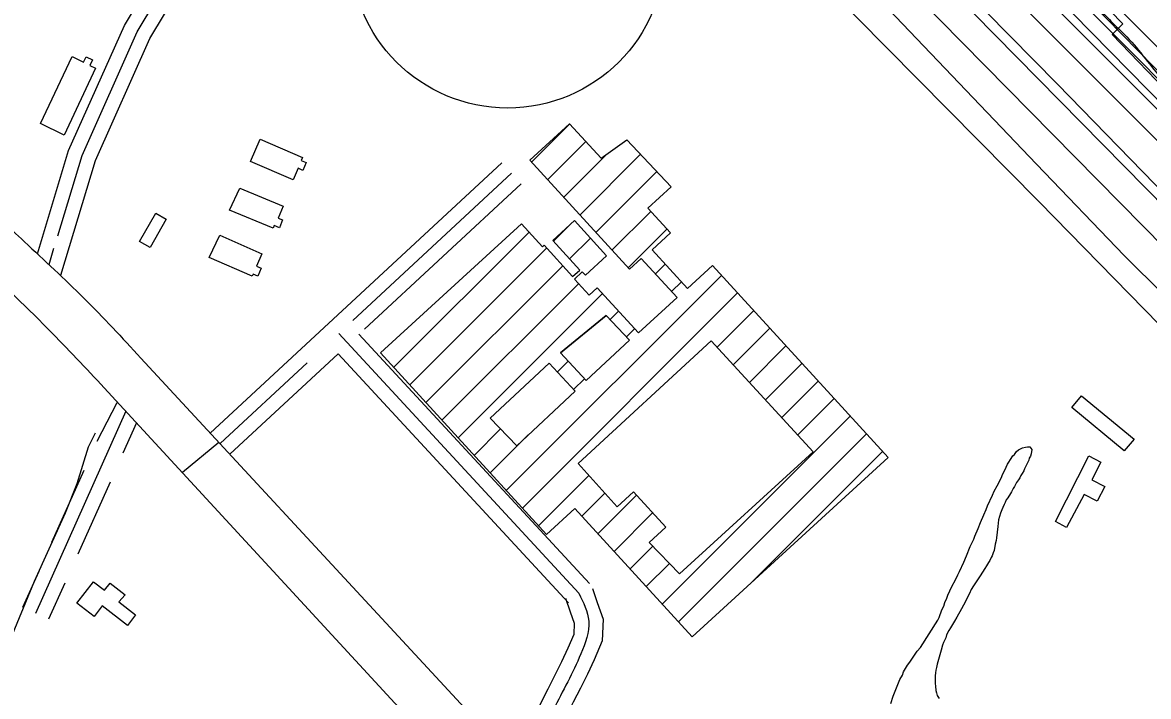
# Model space of a CAD drawing. Extents: x 3887375 to 3925618, y 296674 to 322633.
# Drawn here: x 3894247 to 3895428, y 308942 to 309649 of the extents above; entities that cross this region are included whole.
import ezdxf

# ---------------------------------------------------------------- set-up
doc = ezdxf.new("R2010")
doc.units = 0
for name, color, linetype in [('V-BLDG-OTLN', 7, 'Continuous'), ('V-LEVE-TOET', 7, 'Continuous'), ('V-RIVR-EDGE', 7, 'Continuous'), ('V-ROAD-CNTR', 7, 'Continuous'), ('V-ROAD-IDEN', 7, 'Continuous'), ('V-RRAP-FSHR', 7, 'Continuous'), ('V-RRAP-RVMT', 7, 'Continuous'), ('V-SITE-VEGE', 7, 'Continuous'), ('V-SURV-LINE', 7, 'Continuous'), ('V-TOPO-DPTH', 7, 'Continuous'), ('V-TOPO-MINR', 7, 'Continuous'), ('V-TOPO-SHOR', 7, 'Continuous'), ('V-TOPO-WATR', 7, 'Continuous')]:
    doc.layers.add(name, color=color, linetype=linetype)

msp = doc.modelspace()

# ---------------------------------------------------------------- linework, layer by layer
at = {"layer": 'V-BLDG-OTLN'}
for p, q in [((3894781, 309502.3), (3894821.1, 309542.4)), ((3894797.9, 309483.8), (3894838, 309524)), ((3894814.7, 309465.4), (3894860, 309510.6)), ((3894831.6, 309446.9), (3894895.4, 309510.7)), ((3894848.5, 309428.4), (3894912.5, 309492.4)), ((3894865.4, 309409.9), (3894906.2, 309450.7)), ((3894804.1, 309419.4), (3894823.8, 309439)), ((3894882.3, 309391.5), (3894923.1, 309432.2)), ((3894636.4, 309287.1), (3894778.4, 309429)), ((3894821, 309400.9), (3894842.8, 309422.7)), ((3894653.3, 309268.6), (3894796.9, 309412.1)), ((3894856, 309400.5), (3894859.7, 309404.2)), ((3894670.2, 309250.1), (3894813.8, 309393.7)), ((3894911.1, 309385), (3894921.4, 309395.2)), ((3894687.1, 309231.6), (3894830.5, 309375)), ((3894754.6, 309157.8), (3894980.4, 309383.5)), ((3894928, 309366.5), (3894938.3, 309376.7)), ((3894704, 309213.2), (3894855.4, 309364.6)), ((3894771.5, 309139.3), (3894997.3, 309365.1)), ((3894863.4, 309337.2), (3894872.3, 309346.1)), ((3894975.7, 309308.1), (3895014.2, 309346.6)), ((3894880.6, 309319.1), (3894889.1, 309327.6)), ((3894992.6, 309289.7), (3895031.1, 309328.1)), ((3895009.6, 309271.3), (3895048, 309309.6)), ((3894808.1, 309282), (3894819.6, 309293.4)), ((3895026.5, 309252.9), (3895064.8, 309291.2)), ((3894825.2, 309263.7), (3894836.6, 309275.1)), ((3895043.5, 309234.5), (3895081.7, 309272.7)), ((3895060.5, 309216.1), (3895098.6, 309254.2)), ((3894918.2, 309038.5), (3895115.5, 309235.8)), ((3894720.9, 309194.7), (3894748.6, 309222.4)), ((3894737.8, 309176.2), (3894777.6, 309216.1)), ((3894935.1, 309020.1), (3895132.4, 309217.3)), ((3895010, 309059.6), (3895149.3, 309198.8)), ((3894788.4, 309120.8), (3894841.2, 309173.6)), ((3894833.8, 309130.9), (3894858, 309155.1)), ((3894850.7, 309112.4), (3894891.1, 309152.8)), ((3894867.6, 309093.9), (3894908.1, 309134.4)), ((3894884.5, 309075.5), (3894908.3, 309099.3)), ((3894901.4, 309057), (3894925.7, 309081.4))]:
    msp.add_line(p, q, dxfattribs=at)
for points in [[(3894290.8, 309530.8), (3894265.9, 309542.8), (3894299.2, 309613.2), (3894311.1, 309607.4), (3894313.7, 309613), (3894320.5, 309609.7), (3894317.7, 309603.6), (3894323.7, 309600.8)], [(3894971, 309393.8), (3895155.2, 309192.3), (3894949.5, 309004.3), (3894826.6, 309138.8), (3894796.8, 309111.6), (3894622.6, 309302.2), (3894770.6, 309437.5), (3894792.5, 309413.5), (3894794.2, 309415.1), (3894824.2, 309382.2), (3894831.8, 309389.1), (3894803.3, 309420.3), (3894826, 309441.1), (3894859.8, 309404), (3894837.5, 309383.6), (3894834.3, 309387.1), (3894826.2, 309379.7), (3894841.5, 309362.9), (3894849.9, 309370.6), (3894893.2, 309323.2), (3894933.7, 309360.3), (3894896.1, 309401.3), (3894883.7, 309390), (3894779.1, 309504.3), (3894821, 309542.6), (3894854.1, 309506.4), (3894881.2, 309525.8), (3894927.5, 309476.5), (3894903, 309454.1), (3894926.9, 309428.1), (3894907.5, 309410.4), (3894944.6, 309369.8)], [(3894496.5, 309526.3), (3894540.8, 309507.4), (3894539.4, 309504.1), (3894544.7, 309501.9), (3894541.2, 309493.7), (3894536.2, 309495.9), (3894531, 309483.8), (3894486.1, 309502.9)], [(3894474.9, 309475.1), (3894520.4, 309456.2), (3894515.2, 309443.7), (3894519.9, 309441.7), (3894516.5, 309433.5), (3894511, 309435.8), (3894509.9, 309433), (3894464.1, 309452)], [(3894386.7, 309448.7), (3894397.6, 309442.4), (3894381, 309412.8), (3894369.8, 309419.2)], [(3894453.9, 309425.6), (3894498.2, 309406.3), (3894492.5, 309393.2), (3894497.5, 309391.1), (3894493.8, 309382.7), (3894488.9, 309384.9), (3894487.9, 309382.7), (3894442.9, 309402.4)], [(3894838.4, 309273.1), (3894811.4, 309302.2), (3894859.2, 309341.6), (3894883.9, 309315.7)], [(3894838.4, 309273.1), (3894883.9, 309315.7), (3894859.2, 309341.6), (3894811.4, 309302.2)], [(3894829.8, 309186.2), (3894969.4, 309314.9), (3895076.7, 309198.5), (3894936.3, 309070.5), (3894904.4, 309103.3), (3894921.9, 309119.4), (3894887.9, 309156.3), (3894871, 309140.7)], [(3894829.8, 309186.2), (3894871, 309140.7), (3894887.9, 309156.3), (3894921.9, 309119.4), (3894904.4, 309103.3), (3894936.3, 309070.5), (3895076.7, 309198.5), (3894969.4, 309314.9)], [(3894765.5, 309204.8), (3894737.8, 309233.7), (3894799.4, 309291.3), (3894826.8, 309262)], [(3894765.5, 309204.8), (3894826.8, 309262), (3894799.4, 309291.3), (3894737.8, 309233.7)], [(3895413.4, 309211.7), (3895402.9, 309199.5), (3895347.8, 309244.8), (3895358.1, 309257.2)], [(3895330.8, 309125.3), (3895365.9, 309194.1), (3895378.5, 309187.7), (3895369, 309169), (3895382.5, 309162.1), (3895374.6, 309146.7), (3895360.7, 309153.8), (3895342.5, 309119)], [(3894348.2, 309040.9), (3894365.7, 309027.4), (3894357, 309016.3), (3894330.7, 309036.7), (3894322.2, 309025.8), (3894304.1, 309039.7), (3894321.5, 309062.1), (3894333.1, 309053.1), (3894338.9, 309060.6), (3894354.7, 309048.4)]]:
    msp.add_lwpolyline(points, close=True, dxfattribs=at)
at = {"layer": 'V-LEVE-TOET'}
for points in [[(3895985.9, 308912.8), (3895925.8, 308973.8), (3895847.7, 309054.5), (3895772.6, 309133.1), (3895690.7, 309216.7), (3895618.4, 309289.2), (3895543, 309367.7), (3895460.5, 309452.9), (3895332.9, 309584.1), (3895233, 309685.8), (3895151.9, 309770), (3895062.8, 309860.1), (3894995.2, 309926.1), (3894860.7, 310057.7), (3894749.2, 310166.8), (3894652.7, 310266.8), (3894541.8, 310379.2), (3894489.5, 310431.8), (3894468.5, 310453.1), (3894439.7, 310477.2), (3894330, 310562.6), (3894227.8, 310647.6)], [(3894211.1, 310567.7), (3894294.2, 310501), (3894396.7, 310409.1), (3894440.6, 310374.7), (3894462.7, 310356.1), (3894506.8, 310315.9), (3894582.3, 310236.4), (3894668.5, 310145.4), (3894790.2, 310020.5), (3894900.6, 309917.3), (3895015.9, 309800.2), (3895148.4, 309670.6), (3895310.8, 309500.1), (3895403, 309404.4), (3895486.9, 309321.2), (3895578.7, 309229.8), (3895685.2, 309118.8), (3895757.9, 309043.3), (3895834.8, 308967.4), (3895918.7, 308876.2)]]:
    msp.add_lwpolyline(points, dxfattribs=at)
at = {"layer": 'V-RIVR-EDGE'}
msp.add_spline([(3894498, 310522.4), (3894530, 310496.1), (3894553.8, 310474.7), (3894579.9, 310451.3), (3894614.8, 310419.2), (3894633.2, 310400.7), (3894662.8, 310372.4), (3894685.1, 310353.4), (3894692.4, 310347.1), (3894709.8, 310328.1), (3894746.6, 310285.3), (3894785.8, 310252.2), (3894809.6, 310225.9), (3894830.4, 310205.4), (3894852.7, 310189.9), (3894866.7, 310171.8), (3894915.2, 310120.3), (3894950.1, 310083.7), (3894971.4, 310062.8), (3894999, 310039.4), (3895025.2, 310017), (3895052.8, 309992.7), (3895093, 309952.3), (3895110.9, 309932.8), (3895141.4, 309903.1), (3895188.9, 309855.9), (3895222.8, 309821.3), (3895255.8, 309784.3), (3895319.2, 309722.5), (3895350.7, 309688.4), (3895358.4, 309676.3), (3895364.7, 309669.4), (3895374.9, 309663.1), (3895389, 309650.4), (3895410.8, 309628.1), (3895448.5, 309583.3), (3895480.5, 309554.1), (3895503.8, 309527.8), (3895533.8, 309499.5), (3895577.4, 309454.8), (3895606.9, 309425.5), (3895653.5, 309378.8), (3895685.9, 309349.1), (3895719.8, 309314.5), (3895749.4, 309285.8), (3895790.6, 309242.5), (3895837.1, 309195.8), (3895863.7, 309164.1), (3895900, 309127.6), (3895944.1, 309081.4), (3895955.7, 309070.7), (3895974.6, 309054.6), (3896002.3, 309033.1), (3896032.8, 309003.9), (3896062.8, 308972.3), (3896082.7, 308950.4), (3896119.5, 308911.9), (3896139.3, 308892.5), (3896152, 308889.5), (3896163.1, 308883.7), (3896167.9, 308873.9), (3896170.3, 308862.3), (3896184.4, 308844.3), (3896211, 308816), (3896224.1, 308810.2), (3896236.7, 308802.4), (3896249.8, 308786.8), (3896255.6, 308776.6), (3896270.6, 308766.4), (3896280.3, 308753.2), (3896295.8, 308737.2), (3896375.3, 308661.2), (3896425.2, 308610.1), (3896464.4, 308570.6), (3896519.6, 308515.6), (3896548.7, 308483), (3896563.2, 308467.5), (3896597.6, 308430.9), (3896635.9, 308396.4), (3896666.4, 308365.7), (3896681.4, 308349.6), (3896712.4, 308320.4), (3896746.3, 308287.3), (3896777.4, 308260), (3896801.6, 308235.7), (3896820.5, 308215.3), (3896842.8, 308195.3), (3896851.5, 308181.2), (3896882.5, 308148.6), (3896918.8, 308116.4), (3896962.9, 308074.6), (3896997.8, 308033.2), (3897029.2, 307998.6), (3897042.3, 307985), (3897083.5, 307945.6), (3897107.2, 307918.3), (3897123.2, 307898.8), (3897130, 307898.8), (3897142.1, 307893), (3897146, 307882.3), (3897149.9, 307874), (3897162.9, 307860.4), (3897188.6, 307833.1), (3897229.3, 307788.8), (3897267.6, 307752.3), (3897300.5, 307715.8), (3897334.4, 307680.3), (3897361.5, 307651.1), (3897384.8, 307628.2), (3897411.4, 307599), (3897445.8, 307563.4), (3897494.3, 307516.7), (3897543.2, 307462.7), (3897584.8, 307418.4), (3897609, 307394), (3897646.8, 307355.6), (3897678.8, 307323.9), (3897715.1, 307290.3), (3897752, 307253.3), (3897767, 307236.3), (3897837.7, 307158.4), (3897886.6, 307104.4), (3897936, 307048.4), (3897965.5, 307015.3), (3898010.6, 306970.1), (3898027.5, 306949.1), (3898045, 306936), (3898063.9, 306914.1), (3898089, 306882.5), (3898117.1, 306854.7), (3898160.2, 306801.2), (3898195.6, 306763.7), (3898235.8, 306719.9), (3898261.5, 306693.6), (3898297.3, 306650.8), (3898332.7, 306612.3), (3898369.9, 306568), (3898397.5, 306534.9), (3898422.2, 306505.8), (3898462.9, 306455.1), (3898495.3, 306417.2), (3898522, 306382.2), (3898601.4, 306284.3), (3898652.2, 306228.4), (3898693.4, 306177.3), (3898729.7, 306130.6), (3898777.1, 306074.1), (3898825.5, 306014.3), (3898848.8, 305986), (3898904, 305917.4), (3898957.2, 305854.7), (3898984.4, 305818.2), (3899049.7, 305744.7), (3899107.8, 305679.4), (3899129.1, 305651.7), (3899142.7, 305630.3), (3899156.2, 305611.8), (3899175.1, 305588), (3899224, 305529.6), (3899256, 305493.6), (3899288.9, 305449.3), (3899312.6, 305415.2), (3899375.6, 305336.9), (3899410.9, 305296), (3899442.8, 305252.2), (3899470.4, 305211.9), (3899531.4, 305133.5), (3899579.3, 305071.2), (3899616.1, 305026), (3899647.1, 304986.1), (3899690.7, 304931.1), (3899729.4, 304876.6), (3899753.6, 304846.9), (3899770.6, 304821.6), (3899817.5, 304755.5), (3899845.6, 304713.2), (3899868.3, 304677.2), (3899889.6, 304650.4), (3899911.4, 304623.6), (3899955.4, 304569.1), (3899987.4, 304526.8), (3900012.6, 304494.2), (3900025.6, 304476.2), (3900037.2, 304456.8), (3900061.9, 304431.9), (3900070.7, 304424.1), (3900074.5, 304414.4), (3900075, 304404.2), (3900073, 304397.9), (3900071.5, 304388.7), (3900071.5, 304383.8), (3900075.9, 304379), (3900087.1, 304374.1), (3900096.3, 304367.7), (3900108.4, 304362.4), (3900117.1, 304353.6), (3900140.8, 304326.3), (3900165.5, 304299.1), (3900226.1, 304227.6), (3900277.9, 304164.3), (3900320, 304105.9), (3900352.4, 304062.6), (3900384.4, 304023.2), (3900411.5, 303988.2), (3900438.1, 303954.1), (3900462.8, 303926.8), (3900556.2, 303812.5), (3900597.9, 303762.9), (3900633.7, 303716.6), (3900652.6, 303691.3), (3900702, 303626.6), (3900774.6, 303530.8), (3900849.1, 303437.3), (3900903.4, 303371.2), (3900928.1, 303343.4), (3900948.9, 303317.6), (3901001.2, 303258.3), (3901038.9, 303216.9), (3901074.8, 303173.1), (3901092.2, 303147.3), (3901171.6, 303050.5), (3901205, 303008.6), (3901238.4, 302968.2), (3901274.7, 302927.8), (3901303.3, 302893.8), (3901344, 302847.5), (3901366.7, 302816.4), (3901404.5, 302770.2), (3901454.4, 302715.2), (3901507.2, 302659.2), (3901551.7, 302608.1), (3901584.7, 302570.6), (3901650, 302491.3), (3901681, 302443.6), (3901717.8, 302388.2), (3901785.5, 302298.2), (3901789.5, 302293.3)], degree=3, dxfattribs=at)
at = {"layer": 'V-ROAD-CNTR'}
for points in [[(3896843.2, 307916.8), (3896436.2, 308320.7), (3895850.1, 308912.2), (3895313.5, 309460.6), (3894772.4, 310008.4), (3894576, 310208.7)], [(3894262.6, 309406.2), (3894295.3, 309514.7), (3894353.9, 309645.9), (3894432.8, 309777.4)], [(3894284, 309425.1), (3894309.4, 309509.4), (3894367.2, 309639), (3894445.7, 309769.7)], [(3894287.1, 309383.7), (3894323.5, 309504.2), (3894380.6, 309632), (3894458.5, 309762)], [(3894749.9, 309501.7), (3894444, 309218)], [(3894760.1, 309490.7), (3894593.4, 309336.1)], [(3894770.3, 309479.7), (3894605.7, 309327.1)], [(3894274.9, 309395), (3894280, 309412.1)], [(3894578.8, 309322.6), (3894830.7, 309050)], [(3894600, 309321.7), (3894841.8, 309060.2)], [(3894578, 309301.3), (3894464.4, 309195.9)], [(3894578, 309301.3), (3894819.7, 309039.8)], [(3894371.1, 309296.8), (3895247.1, 308350.2), (3895855.9, 307682), (3896518.9, 306958), (3897377.5, 306026.6), (3898170.2, 305166.4), (3899138.1, 304112.6), (3899638.5, 303569.4)], [(3894545.8, 309291.9), (3894454.2, 309207)], [(3894332.8, 309265.6), (3895354.4, 308156.8), (3896156.9, 307283.5), (3897344.8, 305992.8), (3898830.3, 304376.6), (3899598.2, 303541.1)], [(3894345.8, 309249.8), (3894324.9, 309209.2)], [(3894355.5, 309241), (3894260.7, 309028.9)], [(3894366.6, 309229), (3894352.3, 309197)], [(3894452.9, 309208.3), (3894414.8, 309176.6)], [(3894311.4, 309178.9), (3894277.5, 309103.2)], [(3894338.8, 309166.7), (3894304.9, 309091)], [(3894264, 309072.9), (3894247, 309035)], [(3894291.4, 309060.7), (3894274.4, 309022.8)], [(3894844.9, 309055), (3894850, 309040.3), (3894856.1, 309023), (3894855.1, 309000), (3894846.6, 308980.2), (3894839.6, 308965.1), (3894832.4, 308950.3), (3894824.7, 308935.6), (3894817.5, 308921.2), (3894784.9, 308849.6)], [(3894816.6, 309045), (3894821.7, 309030.4), (3894825.9, 309018.5), (3894825.4, 309006.8), (3894819.1, 308992.4), (3894812.5, 308978), (3894805.6, 308963.9), (3894798, 308949.3), (3894790.4, 308934.2), (3894762.8, 308873.5)]]:
    msp.add_lwpolyline(points, dxfattribs=at)
for points in [[(3894031.6, 309592), (3894121.7, 309525.8), (3894198.5, 309465.2), (3894249, 309418.8), (3894311.4, 309359.7), (3894371.1, 309296.8)], [(3894013.1, 309542.7), (3894116.6, 309463.6), (3894222.2, 309377.4), (3894274.4, 309326.7), (3894332.8, 309265.6)], [(3894830.7, 309050), (3894841, 309020.8), (3894832.8, 308986.3), (3894819, 308957.1), (3894803.9, 308927.7), (3894773.9, 308861.5)]]:
    msp.add_spline(points, degree=3, dxfattribs=at)
at = {"layer": 'V-ROAD-IDEN'}
msp.add_circle((3894756, 309724.1), 165, dxfattribs=at)
msp.add_circle((3894756, 309724.1), 165, dxfattribs=at)
at = {"layer": 'V-RRAP-FSHR'}
for points in [[(3891468.4, 312810.1), (3891592.1, 312735.5), (3892299.9, 312230.2), (3893039.2, 311719.3), (3893631.6, 311277.1), (3894117.7, 310846), (3894636.9, 310371.6), (3895242, 309786.8), (3895348.8, 309658.3), (3895604.3, 309398.3), (3896430.2, 308555.1), (3897023.9, 307973.7), (3897641.6, 307335.1), (3898033.6, 306930.9), (3898562.2, 306317.9), (3899280.4, 305434.2), (3899629.7, 304981.5), (3900046.2, 304414.8), (3900422.7, 303959.4), (3901188.8, 303011.8), (3901775.8, 302279.8)], [(3900183.2, 304271.3), (3899817.1, 304740.6), (3899521, 305137), (3899332.3, 305381.1), (3899099.3, 305675.5), (3898876.1, 305945.2), (3898644, 306227.4), (3898359.5, 306569.4), (3897911.8, 307067.9), (3897531.6, 307466.8), (3897152.8, 307863.4), (3896930.6, 308096.1), (3896288.1, 308742.1), (3895667.7, 309363.7), (3895267, 309773.2), (3894693.6, 310343.5)]]:
    msp.add_lwpolyline(points, dxfattribs=at)
at = {"layer": 'V-RRAP-RVMT'}
for p, q in [((3895401.4, 309647.4), (3895227.4, 309827)), ((3895390.1, 309636.3), (3895401.4, 309647.4)), ((3895487.2, 309535.7), (3895390.1, 309636.3))]:
    msp.add_line(p, q, dxfattribs=at)
at = {"layer": 'V-SITE-VEGE'}
for points in [[(3895157.9, 308934.2), (3895160.5, 308942.2), (3895162.6, 308947.2), (3895165.9, 308955.9), (3895167.5, 308959.4), (3895170.1, 308964.2), (3895171.4, 308967.4), (3895175.6, 308974.5), (3895178, 308977.7), (3895180.8, 308982), (3895182.7, 308985.1), (3895185.8, 308989.4), (3895189, 308993.1), (3895207.3, 309021.8), (3895208.6, 309024.5), (3895211.7, 309032.7), (3895213.5, 309036.6), (3895214.8, 309040.4), (3895216.9, 309044.9), (3895218, 309048), (3895222.1, 309057.1), (3895225.8, 309064), (3895228.4, 309069.3), (3895230, 309073), (3895234.6, 309082.8), (3895237.5, 309089.4), (3895241.4, 309099.2), (3895243.8, 309104), (3895245.1, 309106.9), (3895246.1, 309109.8), (3895247.2, 309112.2), (3895248.7, 309115.4), (3895249.5, 309117.8), (3895252.1, 309124.4), (3895255.7, 309132.4), (3895258.1, 309138), (3895259.4, 309141.9), (3895264.6, 309152.8), (3895266.4, 309157.3), (3895269.6, 309162.9), (3895274, 309171.6), (3895275.3, 309174.6), (3895277.7, 309179.1), (3895280.5, 309185.4), (3895281.8, 309187.6), (3895283.4, 309190.5), (3895286, 309194.2), (3895287.6, 309195.5), (3895289.7, 309198.7), (3895291.8, 309200.6)], [(3895291.8, 309200.6), (3895296, 309202.7), (3895299.2, 309203.3), (3895301.3, 309203.8), (3895303.7, 309203.6), (3895305.8, 309200.7), (3895305.3, 309196.2), (3895304.5, 309193.8), (3895303.2, 309191.9), (3895302.7, 309189.8), (3895299.8, 309183.4), (3895298.3, 309180.5), (3895297.5, 309178.4), (3895295.9, 309175.8), (3895294.4, 309173.4), (3895293.3, 309171.2), (3895292, 309169.1), (3895289.9, 309166.2), (3895287.6, 309161.9), (3895286.2, 309159.8), (3895284.7, 309156.6), (3895283.6, 309154.8), (3895280.8, 309150), (3895279.2, 309148.1), (3895277.9, 309145.2), (3895277.1, 309143.1), (3895275.5, 309139.9), (3895274.5, 309137.5), (3895273.2, 309134.1), (3895271.1, 309127.2), (3895270.4, 309120.1), (3895268.9, 309108.1)], [(3895268.9, 309108.1), (3895268.6, 309105.5), (3895267.6, 309101.5), (3895266.3, 309094.9), (3895265.5, 309092.5), (3895264.2, 309089.3), (3895263.2, 309087.5), (3895261.9, 309084.3), (3895260.6, 309082.4), (3895258.5, 309078.7), (3895256.6, 309076.1), (3895251.9, 309068.4), (3895249.8, 309065.2), (3895244.6, 309057.7), (3895242.2, 309053.8), (3895240.4, 309049.8), (3895239.1, 309047.4), (3895236, 309040.8), (3895230.5, 309030.4), (3895228.9, 309028), (3895227.4, 309025.1), (3895224.7, 309020.9), (3895220.6, 309013.7), (3895218.7, 309010.8), (3895216.6, 309006.3), (3895215.6, 309003.3), (3895213.3, 308998.3), (3895212.2, 308995.4), (3895210.7, 308990.4), (3895206.5, 308975.5), (3895205.8, 308972.1), (3895205.2, 308969.2), (3895205, 308966.5), (3895204.5, 308963.3), (3895204.5, 308955.4), (3895204.8, 308952.5), (3895205.4, 308948), (3895205.9, 308945.6), (3895206.7, 308942.7), (3895208.9, 308939.6)]]:
    msp.add_lwpolyline(points, dxfattribs=at)
at = {"layer": 'V-SURV-LINE'}
for points in [[(3895041.8, 309864.9), (3895538.1, 309360.7)], [(3895516.8, 309339.7), (3895020.4, 309843.9)]]:
    msp.add_lwpolyline(points, dxfattribs=at)
at = {"layer": 'V-TOPO-DPTH'}
for points in [[(3894350.2, 310724.9), (3894397.9, 310615.7), (3894478.7, 310545.1), (3894504.8, 310521.9), (3894530.7, 310498.3), (3894556.1, 310474.3), (3894581.3, 310450), (3894659.7, 310372.8), (3894700.4, 310332.5), (3894740.9, 310292), (3894781.2, 310251.3), (3894821.3, 310210.4), (3894861.3, 310169.4), (3894901.4, 310128.5), (3894941.7, 310087.8), (3894982.1, 310047.2), (3896056.6, 308970.3), (3896095, 308931.9)], [(3894397.9, 310615.7), (3894478.7, 310545.1), (3894504.8, 310521.9), (3894530.7, 310498.3), (3894556.1, 310474.3), (3894581.3, 310450), (3894659.7, 310372.8), (3894700.4, 310332.5), (3894740.9, 310292), (3894781.2, 310251.3), (3894821.3, 310210.4), (3894861.3, 310169.4), (3894901.4, 310128.5), (3894941.7, 310087.8), (3894982.1, 310047.2), (3896056.6, 308970.3), (3896095, 308931.9)], [(3896415.8, 308547.7), (3894639.3, 310323), (3894626.5, 310335.8), (3894613.8, 310348.6), (3894601.1, 310361.5), (3894588.5, 310374.4), (3894575.8, 310387.3), (3894563.1, 310400.1), (3894550.3, 310412.9), (3894537.5, 310425.6), (3894513.3, 310449.4), (3894505.4, 310457), (3894497.5, 310464.5), (3894489.4, 310471.9), (3894481.2, 310479.1), (3894437.6, 310517.2)]]:
    msp.add_lwpolyline(points, dxfattribs=at)
at = {"layer": 'V-TOPO-MINR'}
for points in [[(3894415.3, 310568.6), (3894479.9, 310512.1), (3894497.1, 310496.9), (3894514.1, 310481.4), (3894530.8, 310465.7), (3894547.3, 310449.7), (3894598.4, 310399.4), (3894625.2, 310372.8), (3894652, 310346.1), (3894678.6, 310319.2), (3894705.1, 310292.2), (3894731.5, 310265.2), (3894758.1, 310238.2), (3894784.7, 310211.4), (3894811.4, 310184.6), (3896236.3, 308758.8)], [(3894437.6, 310517.2), (3894481.2, 310479.1), (3894489.4, 310471.9), (3894497.5, 310464.5), (3894505.4, 310457), (3894513.3, 310449.4), (3894537.5, 310425.6), (3894550.3, 310412.9), (3894563.1, 310400.1), (3894575.8, 310387.3), (3894588.5, 310374.4), (3894601.1, 310361.5), (3894613.8, 310348.6), (3894626.5, 310335.8), (3894639.3, 310323), (3896415.8, 308547.7)], [(3895150.9, 309911.3), (3895876.6, 309182.2)]]:
    msp.add_lwpolyline(points, dxfattribs=at)
at = {"layer": 'V-TOPO-SHOR'}
msp.add_lwpolyline([(3894323.3, 309217.9), (3894315.8, 309203.4), (3894303.9, 309165), (3894291.8, 309134.2), (3894259.2, 309062.4), (3894210.9, 308946.4), (3894169.3, 308851.1), (3894117.7, 308735.1), (3894068.8, 308621.2), (3894029.4, 308524.7), (3894014.3, 308486.7)], dxfattribs=at)
at = {"layer": 'V-TOPO-WATR'}
msp.add_lwpolyline([(3894397.9, 310615.7), (3894478.7, 310545.1), (3894504.8, 310521.9), (3894530.7, 310498.3), (3894556.1, 310474.3), (3894581.3, 310450), (3894659.7, 310372.8), (3894700.4, 310332.5), (3894740.9, 310292), (3894781.2, 310251.3), (3894821.3, 310210.4), (3894861.3, 310169.4), (3894901.4, 310128.5), (3894941.7, 310087.8), (3894982.1, 310047.2), (3896056.6, 308970.3), (3896095, 308931.9)], dxfattribs=at)

doc.saveas('drawing.dxf')
